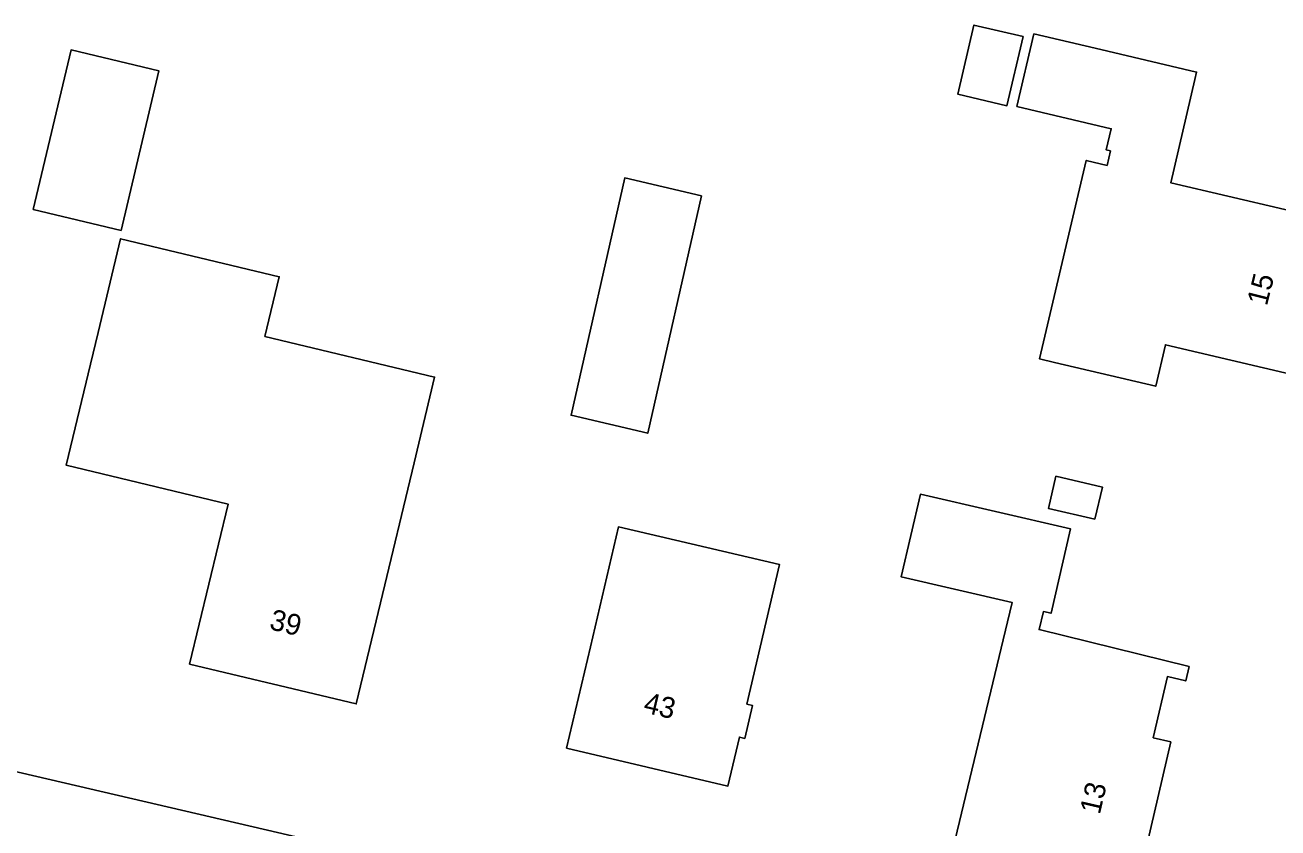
# Model space of a CAD drawing. Extents: x 162186 to 163152, y 385513 to 386513.
# Drawn here: x 162654.7 to 162714.9, y 385839.2 to 385877.8 of the extents above; entities that cross this region are included whole.
import ezdxf

# ---------------------------------------------------------------- set-up
doc = ezdxf.new("R2010")
doc.units = 0
for name, color, linetype in [('IMGEO_Pand', 7, 'Continuous'), ('IMGEO_Pand_nummerreeks', 7, 'Continuous'), ('IMGEO_Voetpad_open', 7, 'Continuous')]:
    doc.layers.add(name, color=color, linetype=linetype)

msp = doc.modelspace()

# ---------------------------------------------------------------- linework, layer by layer
at = {"layer": 'IMGEO_Pand'}
for points in [[(162702.634, 385877.23), (162700.268, 385877.786), (162699.488, 385874.468), (162701.854, 385873.912), (162702.634, 385877.23)], [(162702.328, 385873.874), (162706.866, 385872.807), (162706.625, 385871.783), (162706.826, 385871.736), (162706.663, 385871.044), (162705.663, 385871.279), (162703.419, 385861.743), (162704.131, 385861.576), (162708.998, 385860.431), (162709.467, 385862.423), (162715.751, 385860.945), (162715.65, 385860.518), (162715.987, 385860.439), (162717.936, 385868.279), (162709.722, 385870.212), (162710.873, 385875.164), (162710.958, 385875.524), (162706.091, 385876.669), (162703.148, 385877.361), (162702.328, 385873.874)], [(162655.073, 385868.925), (162659.295, 385867.92), (162661.118, 385875.584), (162656.896, 385876.589), (162655.073, 385868.925)], [(162687.177, 385869.58), (162683.495, 385870.443), (162680.917, 385859.04), (162684.599, 385858.177), (162687.177, 385869.58)], [(162657.829, 385861.499), (162656.664, 385856.636), (162664.435, 385854.773), (162662.591, 385847.083), (162670.593, 385845.165), (162671.758, 385850.028), (162673.37, 385856.753), (162674.357, 385860.869), (162666.21, 385862.822), (162666.898, 385865.69), (162659.273, 385867.519), (162658.191, 385863.008), (162657.829, 385861.499)], [(162706.082, 385854.046), (162706.438, 385855.587), (162704.204, 385856.104), (162703.848, 385854.563), (162706.082, 385854.046)], [(162709.717, 385843.347), (162708.879, 385843.541), (162709.56, 385846.48), (162710.439, 385846.276), (162710.598, 385846.961), (162703.4, 385848.74), (162703.601, 385849.608), (162703.969, 385849.523), (162704.907, 385853.577), (162697.698, 385855.245), (162696.778, 385851.268), (162702.106, 385850.035), (162701.885, 385849.114), (162699.363, 385838.647), (162704.65, 385837.421), (162704.732, 385837.772), (162707.601, 385837.107), (162707.515, 385836.733), (162708.15, 385836.586), (162709.717, 385843.347)], [(162680.701, 385843.036), (162688.451, 385841.221), (162689.002, 385843.572), (162689.254, 385843.513), (162689.626, 385845.099), (162689.365, 385845.16), (162690.933, 385851.859), (162683.191, 385853.672), (162681.841, 385847.905), (162680.701, 385843.036)]]:
    msp.add_lwpolyline(points, dxfattribs=at)
at = {"layer": 'IMGEO_Voetpad_open'}
msp.add_lwpolyline([(162708.853, 385829.198), (162519.391, 385873.302), (162519.342, 385873.314)], dxfattribs=at)

# ---------------------------------------------------------------- texts
at = {"layer": 'IMGEO_Pand_nummerreeks'}
for s, rotation, p in [('15', 76.03944, (162714.338, 385864.254)), ('39', 346.52106, (162666.376, 385848.767)), ('43', 346.81924, (162684.345, 385844.771)), ('13', 76.95093, (162706.312, 385839.819))]:
    msp.add_text(s, height=1, rotation=rotation, dxfattribs=at).set_placement(p)

doc.saveas('drawing.dxf')
